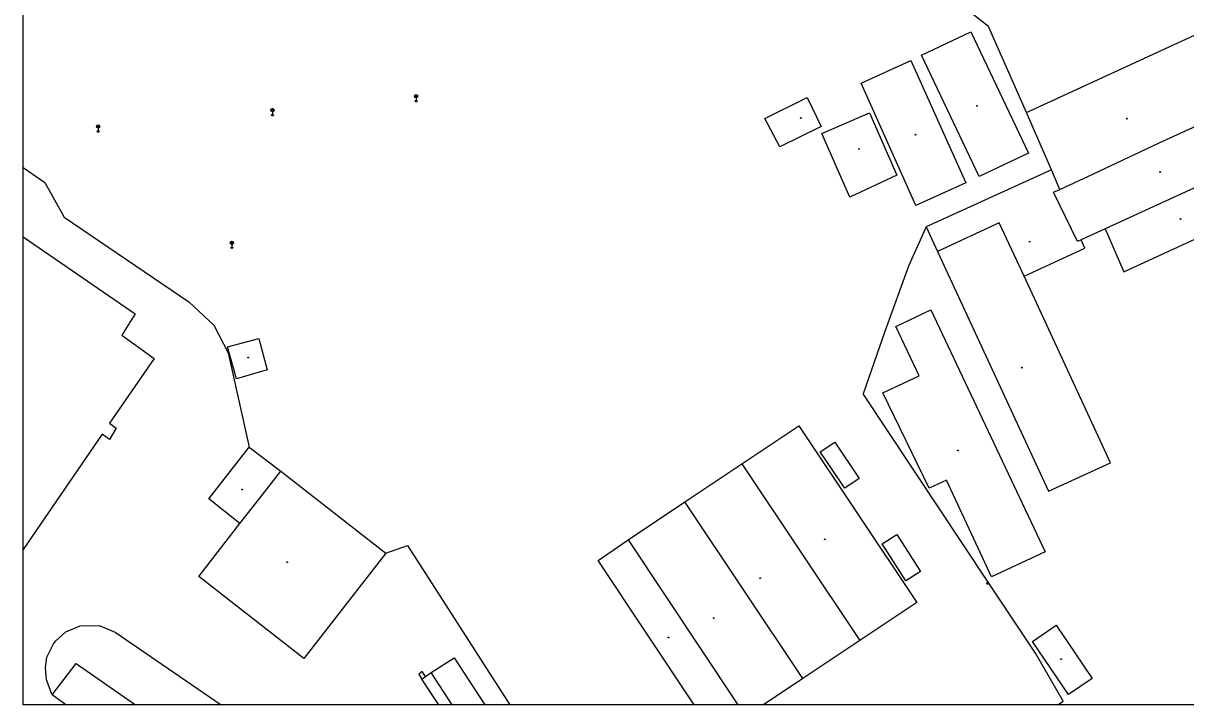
# Model space of a CAD drawing. Extents: x -596024 to -594475, y -1163820 to -1161957.
# Drawn here: x -596024.4 to -595757.5, y -1163820.2 to -1163663.7 of the extents above; entities that cross this region are included whole.
import ezdxf

# ---------------------------------------------------------------- set-up
doc = ezdxf.new("R2010")
doc.units = 0
for name, color, linetype in [('Level 10', 7, 'Continuous'), ('Level 11', 7, 'Continuous'), ('Level 25', 7, 'Continuous'), ('Level 33', 7, 'Continuous'), ('Level 39', 7, 'Continuous'), ('Level 5', 7, 'Continuous'), ('Level 7', 7, 'Continuous'), ('Vrstva 63', 7, 'Continuous')]:
    doc.layers.add(name, color=color, linetype=linetype)

msp = doc.modelspace()

# ---------------------------------------------------------------- linework, layer by layer
at = {"layer": 'Level 10'}
for p, q in [((-596024.42, -1163696.85), (-596019.49, -1163700.35)), ((-596003.35, -1163803.57), (-595979.01, -1163820.23))]:
    msp.add_line(p, q, dxfattribs=at)
for points in [[(-596019.49, -1163700.35), (-596015, -1163708.31)], [(-596015, -1163708.31), (-595986.38, -1163727.7)], [(-595986.38, -1163727.7), (-595980.65, -1163733.04)], [(-595980.65, -1163733.04), (-595977.34, -1163739.39)], [(-595977.34, -1163739.39), (-595972.56, -1163761.12)], [(-595941.18, -1163785.45), (-595936.19, -1163783.67), (-595912.72, -1163820.23)], [(-596016.96, -1163805.58), (-596014.61, -1163803.49)], [(-596014.61, -1163803.49), (-596011.32, -1163802.11)], [(-596011.32, -1163802.11), (-596007, -1163802.06)], [(-596007, -1163802.06), (-596003.35, -1163803.57)], [(-596019.04, -1163809.28), (-596017.46, -1163806.23)], [(-596017.46, -1163806.23), (-596016.96, -1163805.58)], [(-596019.29, -1163811.68), (-596019.04, -1163809.28)], [(-596019.07, -1163814.49), (-596019.29, -1163811.68)], [(-596017.78, -1163817.97), (-596019.07, -1163814.49)]]:
    msp.add_lwpolyline(points, dxfattribs=at)
at = {"layer": 'Level 11'}
msp.add_line((-595929.01, -1163820.23), (-595932.89, -1163814.32), dxfattribs=at)
for points in [[(-595817.1, -1163710.51), (-595821.16, -1163719.51)], [(-595821.16, -1163719.51), (-595826.59, -1163734.56)], [(-595826.59, -1163734.56), (-595831.6, -1163748.83)], [(-595792, -1163808.35), (-595802.89, -1163792.09), (-595831.6, -1163748.83)], [(-595841.48, -1163762.13), (-595838.12, -1163759.94), (-595832.46, -1163768.28), (-595835.77, -1163770.53), (-595841.48, -1163762.13)], [(-595827.21, -1163783.29), (-595823.83, -1163781.13), (-595818.41, -1163789.61), (-595821.79, -1163791.77), (-595827.21, -1163783.29)], [(-595786.87, -1163820.23), (-595785.63, -1163819.37), (-595792, -1163808.35)], [(-595932.05, -1163813.77), (-595932.8, -1163812.63), (-595933.63, -1163813.18), (-595932.89, -1163814.32)], [(-595932.89, -1163814.32), (-595932.05, -1163813.77)], [(-595932.05, -1163813.77), (-595930.78, -1163812.86)]]:
    msp.add_lwpolyline(points, dxfattribs=at)
at = {"layer": 'Level 25'}
for radius in [0.25, 0.2, 0.15, 0.1, 0.05]:
    msp.add_circle((-595802.96, -1163792.33), radius, dxfattribs=at)
at = {"layer": 'Level 33'}
for p, q in [((-595934.48, -1163680.76), (-595933.95, -1163680.23)), ((-595934.48, -1163680.23), (-595933.95, -1163680.76)), ((-595934.22, -1163680.87), (-595934.22, -1163681.62)), ((-595967.46, -1163683.97), (-595966.93, -1163683.44)), ((-595967.46, -1163683.44), (-595966.93, -1163683.97)), ((-595967.2, -1163684.08), (-595967.2, -1163684.83)), ((-596007.48, -1163687.72), (-596006.95, -1163687.19)), ((-596007.48, -1163687.19), (-596006.95, -1163687.72)), ((-596007.22, -1163687.83), (-596007.22, -1163688.58)), ((-595976.78, -1163714.43), (-595976.25, -1163713.9)), ((-595976.78, -1163713.9), (-595976.25, -1163714.43)), ((-595976.51, -1163714.54), (-595976.51, -1163715.29))]:
    msp.add_line(p, q, dxfattribs=at)
for centre, radius in [((-595934.22, -1163680.5), 0.375), ((-595967.2, -1163683.7), 0.375), ((-595934.22, -1163681.62), 0.2), ((-595934.22, -1163681.62), 0.145), ((-595934.22, -1163681.62), 0.0876), ((-595967.2, -1163684.83), 0.2), ((-595967.2, -1163684.83), 0.145), ((-595967.2, -1163684.83), 0.0876), ((-596007.22, -1163687.45), 0.375), ((-596007.22, -1163688.58), 0.2), ((-596007.22, -1163688.58), 0.145), ((-596007.22, -1163688.58), 0.0876), ((-595976.51, -1163714.16), 0.375), ((-595976.51, -1163715.29), 0.2), ((-595976.51, -1163715.29), 0.145), ((-595976.51, -1163715.29), 0.0876)]:
    msp.add_circle(centre, radius, dxfattribs=at)
at = {"layer": 'Level 39'}
for centre, radius in [((-595805.45, -1163682.73), 0.09), ((-595805.45, -1163682.73), 0.0398), ((-595845.89, -1163685.5), 0.09), ((-595845.89, -1163685.5), 0.0398), ((-595771.02, -1163685.65), 0.09), ((-595771.02, -1163685.65), 0.0398), ((-595819.57, -1163689.32), 0.09), ((-595819.57, -1163689.32), 0.0398), ((-595832.53, -1163692.63), 0.09), ((-595832.53, -1163692.63), 0.0398), ((-595763.38, -1163697.9), 0.09), ((-595763.38, -1163697.9), 0.0398), ((-595758.73, -1163708.7), 0.09), ((-595758.73, -1163708.7), 0.0398), ((-595793.35, -1163713.9), 0.09), ((-595793.35, -1163713.9), 0.0398), ((-595972.8, -1163740.5), 0.09), ((-595972.8, -1163740.5), 0.0398), ((-595795.13, -1163742.82), 0.09), ((-595795.13, -1163742.82), 0.0398), ((-595809.83, -1163761.85), 0.09), ((-595809.83, -1163761.85), 0.0398), ((-595974.16, -1163770.8), 0.09), ((-595974.16, -1163770.8), 0.0398), ((-595840.38, -1163782.24), 0.09), ((-595840.38, -1163782.24), 0.0398), ((-595963.84, -1163787.51), 0.09), ((-595963.84, -1163787.51), 0.0398), ((-595855.22, -1163791.15), 0.09), ((-595855.22, -1163791.15), 0.0398), ((-595865.9, -1163800.35), 0.09), ((-595865.9, -1163800.35), 0.0398), ((-595876.29, -1163804.81), 0.09), ((-595876.29, -1163804.81), 0.0398), ((-595786.12, -1163809.76), 0.09), ((-595786.12, -1163809.76), 0.0398)]:
    msp.add_circle(centre, radius, dxfattribs=at)
at = {"layer": 'Level 5'}
for p, q in [((-596024.42, -1163712.82), (-595998.75, -1163730.46)), ((-596006.28, -1163758.12), (-596024.42, -1163784.59)), ((-595885.57, -1163782.39), (-595860.32, -1163820.23)), ((-595870.37, -1163820.23), (-595892.42, -1163787.13)), ((-596012.29, -1163810.73), (-595998.65, -1163820.23)), ((-595925.48, -1163809.49), (-595918.46, -1163820.23)), ((-595925.91, -1163820.23), (-595930.78, -1163812.86)), ((-595845.44, -1163814.2), (-595854.47, -1163820.23)), ((-596014.63, -1163820.23), (-596017.78, -1163817.97))]:
    msp.add_line(p, q, dxfattribs=at)
for points in [[(-595818.18, -1163671.07), (-595806.86, -1163665.7)], [(-595806.86, -1163665.7), (-595793.64, -1163693.58)], [(-595794.05, -1163684.25), (-595753.54, -1163665.59)], [(-595832.03, -1163677.52), (-595820.66, -1163672.3)], [(-595820.66, -1163672.3), (-595808.02, -1163700.4)], [(-595804.95, -1163698.95), (-595818.18, -1163671.07)], [(-595819.49, -1163705.57), (-595832.03, -1163677.52)], [(-595854.17, -1163685.62), (-595844.46, -1163680.82)], [(-595844.46, -1163680.82), (-595841.19, -1163687.43)], [(-595763.79, -1163691.29), (-595746.19, -1163683.27)], [(-595850.73, -1163692.14), (-595854.17, -1163685.62)], [(-595841.08, -1163689.09), (-595830.14, -1163684.3)], [(-595830.14, -1163684.3), (-595823.85, -1163698.61)], [(-595788.37, -1163697.42), (-595794.05, -1163684.25)], [(-595841.19, -1163687.43), (-595850.73, -1163692.14)], [(-595834.67, -1163703.67), (-595841.08, -1163689.09)], [(-595778.73, -1163698.34), (-595763.79, -1163691.29)], [(-595793.64, -1163693.58), (-595804.95, -1163698.95)], [(-595744.67, -1163696.59), (-595776.04, -1163710.96)], [(-595823.85, -1163698.61), (-595834.67, -1163703.67)], [(-595788.37, -1163697.42), (-595817.1, -1163710.51)], [(-595786.43, -1163701.89), (-595788.37, -1163697.42)], [(-595786.43, -1163701.89), (-595778.73, -1163698.34)], [(-595808.02, -1163700.4), (-595819.49, -1163705.57)], [(-595787.88, -1163702.56), (-595786.43, -1163701.89)], [(-595782.37, -1163713.86), (-595787.88, -1163702.56)], [(-595771.72, -1163720.81), (-595740.11, -1163706.31)], [(-595817.1, -1163710.51), (-595814.49, -1163716.16)], [(-595800.32, -1163709.6), (-595814.49, -1163716.16)], [(-595794.65, -1163721.85), (-595800.32, -1163709.6)], [(-595776.04, -1163710.96), (-595781.52, -1163713.47)], [(-595776.04, -1163710.96), (-595771.72, -1163720.81)], [(-595794.65, -1163721.85), (-595780.65, -1163715.36)], [(-595781.52, -1163713.47), (-595782.37, -1163713.86)], [(-595780.65, -1163715.36), (-595781.52, -1163713.47)], [(-595814.49, -1163716.16), (-595789.06, -1163771.21)], [(-595774.8, -1163764.71), (-595794.65, -1163721.85)], [(-595998.75, -1163730.46), (-596001.8, -1163735.38)], [(-595824.06, -1163733.37), (-595816.01, -1163729.57)], [(-595816.01, -1163729.57), (-595789.78, -1163785.11)], [(-595818.72, -1163744.67), (-595824.06, -1163733.37)], [(-596001.8, -1163735.38), (-595994.4, -1163740.75)], [(-595977.53, -1163738.06), (-595970.33, -1163736.15)], [(-595970.33, -1163736.15), (-595968.42, -1163743.34)], [(-595975.46, -1163745.4), (-595977.53, -1163738.06)], [(-595994.4, -1163740.75), (-596004.64, -1163755.59)], [(-595968.42, -1163743.34), (-595975.46, -1163745.4)], [(-595827.04, -1163748.6), (-595818.72, -1163744.67)], [(-595816.45, -1163770.51), (-595827.04, -1163748.6)], [(-596004.64, -1163755.59), (-596003.05, -1163756.76)], [(-596004.65, -1163759.3), (-596006.28, -1163758.12)], [(-596003.05, -1163756.76), (-596004.65, -1163759.3)], [(-595859.45, -1163764.93), (-595846.32, -1163756.18)], [(-595846.32, -1163756.18), (-595819.26, -1163796.72)], [(-595981.83, -1163772.96), (-595972.56, -1163761.12)], [(-595972.56, -1163761.12), (-595965.31, -1163766.62)], [(-595969.06, -1163771.44), (-595965.31, -1163766.62)], [(-595965.31, -1163766.62), (-595941.18, -1163785.45)], [(-595872.49, -1163773.65), (-595859.45, -1163764.93)], [(-595859.45, -1163764.93), (-595832.34, -1163805.45)], [(-595789.06, -1163771.21), (-595774.8, -1163764.71)], [(-595812.46, -1163768.65), (-595816.45, -1163770.51)], [(-595802.12, -1163790.86), (-595812.46, -1163768.65)], [(-595974.69, -1163778.65), (-595969.06, -1163771.44)], [(-595974.69, -1163778.65), (-595981.83, -1163772.96)], [(-595885.57, -1163782.39), (-595872.49, -1163773.65)], [(-595845.44, -1163814.2), (-595872.49, -1163773.65)], [(-595984.14, -1163790.76), (-595974.69, -1163778.65)], [(-595892.42, -1163787.13), (-595885.57, -1163782.39)], [(-595789.78, -1163785.11), (-595802.12, -1163790.86)], [(-595941.18, -1163785.45), (-595960.02, -1163809.58)], [(-595960.02, -1163809.58), (-595984.14, -1163790.76)], [(-595819.26, -1163796.72), (-595832.34, -1163805.45)], [(-595792.71, -1163805.67), (-595787.25, -1163801.99)], [(-595787.25, -1163801.99), (-595779, -1163814.23)], [(-595832.34, -1163805.45), (-595845.44, -1163814.2)], [(-595784.47, -1163817.91), (-595792.71, -1163805.67)], [(-596017.78, -1163817.97), (-596012.29, -1163810.73)], [(-595930.78, -1163812.86), (-595925.48, -1163809.49)], [(-595779, -1163814.23), (-595784.47, -1163817.91)]]:
    msp.add_lwpolyline(points, dxfattribs=at)
at = {"layer": 'Level 7'}
msp.add_lwpolyline([(-595794.05, -1163684.25), (-595802.83, -1163664.52), (-595813.25, -1163656.26), (-595817.61, -1163654.91), (-595822.04, -1163646.69), (-595750.6, -1163599.77)], dxfattribs=at)
at = {"layer": 'Vrstva 63'}
msp.add_lwpolyline([(-594475.47, -1163820.23), (-596024.42, -1163820.23), (-596024.42, -1161956.88), (-594475.47, -1161956.88)], close=True, dxfattribs=at)

doc.saveas('drawing.dxf')
